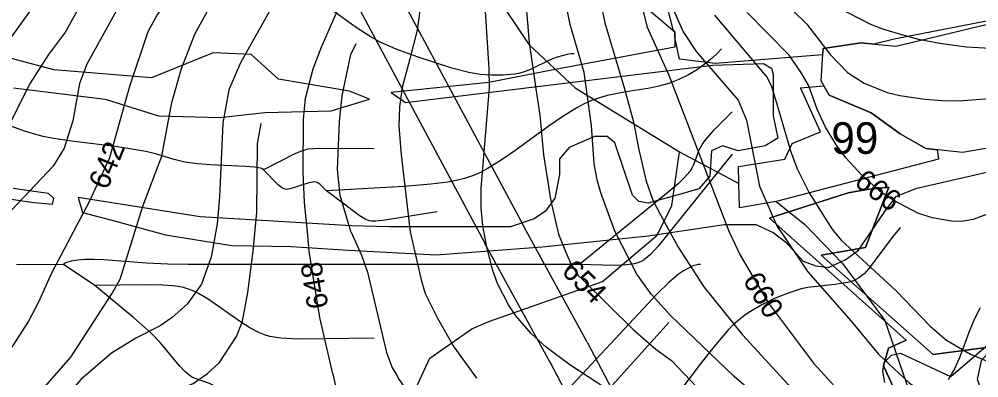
# Model space of a CAD drawing. Extents: x -709584 to -702006, y -1161789 to -1157496.
# Drawn here: x -706918 to -706462.3, y -1160645.8 to -1160475.5 of the extents above; entities that cross this region are included whole.
import ezdxf

# ---------------------------------------------------------------- set-up
doc = ezdxf.new("R2010")
doc.units = 0
for name, color, linetype in [('102_obvod PÚ', 7, 'Continuous'), ('120_vrstevnice hlavní', 7, 'Continuous'), ('121_vrstevnice hlavní_popis', 7, 'Continuous'), ('122_vrstevnice základní', 7, 'Continuous'), ('124_vrstevnice doplňková', 7, 'Continuous'), ('408_BPEJ_linie', 7, 'Continuous'), ('409_BPEJ_popis', 7, 'Continuous'), ('411_akumulovaný odtok', 7, 'Continuous'), ('419_LPIS PB', 7, 'Continuous'), ('735_OP sítí TI', 7, 'Continuous')]:
    doc.layers.add(name, color=color, linetype=linetype)

msp = doc.modelspace()

# ---------------------------------------------------------------- linework, layer by layer
at = {"layer": '102_obvod PÚ'}
for points in [[(-706585.3, -1160704.67), (-706532.43, -1160702.83), (-706506.18, -1160695.47), (-706496.69, -1160680.82), (-706499.95, -1160656.47), (-706507.52, -1160640.12), (-706505.26, -1160631.63), (-706496.76, -1160627.81), (-706561.66, -1160569.9), (-706557.83, -1160568.62), (-706524.29, -1160557.94), (-706515.44, -1160556.31), (-706505.04, -1160555.18), (-706516.16, -1160583.86), (-706537.25, -1160587.47), (-706483.95, -1160634.67), (-706437.33, -1160628.53)], [(-706437.33, -1160628.53), (-706483.95, -1160634.67), (-706537.25, -1160587.47), (-706516.16, -1160583.86), (-706505.04, -1160555.18), (-706515.44, -1160556.31), (-706524.29, -1160557.94), (-706557.83, -1160568.62), (-706561.66, -1160569.9), (-706496.76, -1160627.81), (-706505.26, -1160631.63), (-706507.52, -1160640.12), (-706499.95, -1160656.47), (-706496.69, -1160680.82), (-706506.18, -1160695.47), (-706532.43, -1160702.83), (-706585.3, -1160704.67)]]:
    msp.add_lwpolyline(points, dxfattribs=at)
at = {"layer": '120_vrstevnice hlavní'}
for points in [[(-706630.31, -1160382.81), (-706631.76, -1160387.26), (-706633.79, -1160405.11), (-706633.93, -1160410.81), (-706632.93, -1160422.21), (-706626.95, -1160450.71), (-706619.82, -1160479.21), (-706609.56, -1160502.01), (-706581.06, -1160576.11), (-706575.65, -1160587.5), (-706562.11, -1160610.3), (-706540.74, -1160638.8), (-706530.91, -1160649.77), (-706511.38, -1160668.87), (-706505.26, -1160673.86), (-706494.43, -1160681.27), (-706483.6, -1160687.11), (-706478.18, -1160689.25), (-706461.94, -1160694.09)], [(-706555.88, -1160395.06), (-706561.83, -1160405.68), (-706563.82, -1160411.67), (-706564.53, -1160417.65), (-706564.11, -1160423.64), (-706562.11, -1160429.62), (-706558.98, -1160435.61), (-706551.42, -1160447.57), (-706540.17, -1160460.97), (-706532.33, -1160467.52), (-706525.21, -1160471.94), (-706513.81, -1160477.78), (-706508.11, -1160480.06), (-706499.02, -1160482.8), (-706491.01, -1160484.91), (-706480.79, -1160486.93), (-706468.21, -1160488.61), (-706451.11, -1160489.61)], [(-706863.47, -1160456.24), (-706885.92, -1160496.8), (-706889.39, -1160506.06), (-706892.57, -1160523.7), (-706896.62, -1160536.72), (-706901.83, -1160545.25), (-706924.11, -1160568.83), (-706929.6, -1160578.38), (-706938.28, -1160600.07), (-706952.6, -1160621.77), (-706954.92, -1160626.11), (-706961.71, -1160634.07), (-706970.97, -1160647.66), (-706973.72, -1160653.74), (-706963.38, -1160659.12)], [(-706726.99, -1160465.29), (-706728.97, -1160480.63), (-706732.53, -1160494.31), (-706736.1, -1160507.99), (-706737.38, -1160517.11), (-706737.66, -1160526.23), (-706736.67, -1160539.91), (-706732.25, -1160576.39), (-706727.12, -1160599.19), (-706725.16, -1160605.69), (-706719.42, -1160617.43), (-706711.59, -1160631.11), (-706700.76, -1160645.93)]]:
    msp.add_lwpolyline(points, dxfattribs=at)
at = {"layer": '122_vrstevnice základní'}
for points in [[(-706614.66, -1160373.88), (-706618.97, -1160384.31), (-706620.68, -1160390.58), (-706621.96, -1160399.98), (-706622.39, -1160409.39), (-706621.1, -1160425.06), (-706617.11, -1160443.87), (-706610.99, -1160462.68), (-706602.72, -1160481.49), (-706596.59, -1160490.89), (-706576.65, -1160513.98), (-706572.66, -1160523.38), (-706566.39, -1160554.73), (-706558.26, -1160573.54), (-706543.44, -1160595.48), (-706522.93, -1160618.85), (-706509.96, -1160634.53), (-706495.42, -1160648.21), (-706486.16, -1160654.33), (-706474.76, -1160660.46), (-706457.66, -1160667.3)], [(-706644.01, -1160391.88), (-706645.76, -1160396.42), (-706646.9, -1160401.98), (-706648.75, -1160417.65), (-706648.18, -1160430.19), (-706645.76, -1160449), (-706639.91, -1160477.21), (-706630.51, -1160508.56), (-706626.23, -1160524.24), (-706623.95, -1160536.78), (-706620.25, -1160552.45), (-706617.09, -1160561.42), (-706613.69, -1160568.12), (-706605, -1160583.8), (-706592.89, -1160602.61), (-706574.51, -1160625.41), (-706552.99, -1160648.78), (-706510.1, -1160683.97), (-706495.85, -1160693.52), (-706481.6, -1160700.5), (-706464.5, -1160706.49), (-706453.1, -1160708.34)], [(-706453.39, -1160727.72), (-706467.35, -1160725.3), (-706479.32, -1160721.31), (-706493.29, -1160714.61), (-706508.11, -1160705.06), (-706528.2, -1160688.68), (-706578.5, -1160645.07), (-706608.71, -1160616.15), (-706617.68, -1160606.17), (-706624.67, -1160596.62), (-706635.21, -1160576.11), (-706641.77, -1160557.87), (-706643.6, -1160551.76), (-706644.9, -1160544.19), (-706646.18, -1160525.95), (-706649.75, -1160500.87), (-706656.3, -1160478.07), (-706659.01, -1160464.39), (-706662.14, -1160441.59), (-706663.28, -1160427.91), (-706663.28, -1160421.07), (-706662.43, -1160411.95), (-706661.15, -1160405.54)], [(-706674.72, -1160417.84), (-706676.39, -1160430.19), (-706677.39, -1160445.86), (-706677.39, -1160467.81), (-706675.82, -1160486.62), (-706672.69, -1160508.56), (-706670.83, -1160521.1), (-706668.98, -1160539.91), (-706665.56, -1160561.86), (-706661.86, -1160577.53), (-706658.15, -1160586.93), (-706655.74, -1160592.27), (-706652.51, -1160597.16), (-706650.17, -1160599.33), (-706626.38, -1160622.84), (-706615.69, -1160632.11), (-706608.28, -1160637.52), (-706586.87, -1160660.09)], [(-706605.29, -1160673.14), (-706656.58, -1160639.66), (-706667.7, -1160631.25), (-706674.82, -1160624.7), (-706682.23, -1160616.29), (-706685.65, -1160611.16), (-706690.78, -1160600.9), (-706693.11, -1160594.78), (-706695.91, -1160583.8), (-706697.77, -1160573.54), (-706698.67, -1160565.05), (-706698.62, -1160555.87), (-706694.63, -1160507.99), (-706694.77, -1160498.87), (-706696.77, -1160469.23), (-706696.62, -1160460.11), (-706695.48, -1160448.72), (-706694.2, -1160441.88), (-706691.07, -1160431.47), (-706691.13, -1160418.59)], [(-706899.76, -1160452.06), (-706910.51, -1160468.3), (-706922.66, -1160485.23), (-706932.06, -1160494.05), (-706940.31, -1160506.49), (-706943.78, -1160514.16), (-706951.44, -1160526.59), (-706957.81, -1160534.41), (-706967.64, -1160548.29), (-706979.79, -1160569.12), (-706984.57, -1160578.38), (-706993.1, -1160601.52), (-706997.88, -1160631.61), (-706997.59, -1160647.81)], [(-706987.12, -1160663.77), (-706988.75, -1160655.23), (-706987.89, -1160644.05), (-706986.45, -1160637.39), (-706983.27, -1160630.45), (-706972.71, -1160611.94), (-706970.25, -1160604.99), (-706965.76, -1160588.79), (-706961.86, -1160579.53), (-706955.64, -1160570.28), (-706934.52, -1160545.4), (-706924.11, -1160528.62), (-706912.97, -1160506.34), (-706903.86, -1160492.17), (-706896.33, -1160482.04), (-706889.54, -1160469.9), (-706879.41, -1160454.42)], [(-706842.95, -1160459.18), (-706852.51, -1160473.37), (-706856.85, -1160481.47), (-706865.67, -1160507.5), (-706875.07, -1160541.35), (-706884.76, -1160562.18), (-706902.55, -1160595.74), (-706908.92, -1160610.2), (-706913.55, -1160618.88), (-706920.92, -1160630.45), (-706930.18, -1160642.02), (-706942.62, -1160661.84), (-706936.38, -1160670.55)], [(-706913.13, -1160686.07), (-706914.72, -1160679.29), (-706916.58, -1160670.17), (-706915, -1160662.76), (-706910.26, -1160655.05), (-706893.44, -1160635.95), (-706873.91, -1160605.86), (-706870.01, -1160598.92), (-706859.31, -1160564.2), (-706850.19, -1160540.48), (-706845.56, -1160515.02), (-706840.94, -1160498.82), (-706834.57, -1160482.62), (-706822.28, -1160459.91)], [(-706793.48, -1160461.4), (-706812.88, -1160496.22), (-706818.37, -1160508.95), (-706821.26, -1160524.86), (-706822.85, -1160559.86), (-706824.01, -1160572.59), (-706826.76, -1160588.5), (-706831.39, -1160601.23), (-706838.19, -1160610.78), (-706845.28, -1160617.14), (-706851.06, -1160621.05), (-706862.63, -1160626.98), (-706874.2, -1160634.07), (-706888.67, -1160646.51), (-706894.6, -1160653.3), (-706898.94, -1160660.25), (-706901.54, -1160667.19), (-706903.86, -1160682.09)], [(-706768.98, -1160643.9), (-706775.23, -1160617.06), (-706780.29, -1160585.76), (-706780.87, -1160578.09), (-706782.5, -1160562.47), (-706783.06, -1160548.1), (-706782.97, -1160523.12), (-706782.07, -1160513), (-706778.45, -1160499.11), (-706774.65, -1160489.12), (-706771.22, -1160481.47), (-706763.7, -1160463.96), (-706758.89, -1160460.02), (-706745.97, -1160459.43)], [(-706557.12, -1160464.82), (-706544.01, -1160477.78), (-706532.9, -1160492.32), (-706524.64, -1160500.87), (-706516.8, -1160505.86), (-706505.83, -1160510.27), (-706499.84, -1160511.7), (-706487.87, -1160513.41), (-706479.49, -1160514.14), (-706471.91, -1160514.26), (-706457.25, -1160513.14)], [(-706457.09, -1160567.55), (-706465.07, -1160570.55), (-706470.77, -1160571.54), (-706475.33, -1160571.4), (-706484.45, -1160569.83), (-706491.29, -1160567.55), (-706502.69, -1160561.57), (-706508.39, -1160557.87), (-706517.8, -1160549.46), (-706525.49, -1160541.34), (-706529.91, -1160535.35), (-706535.04, -1160526.8), (-706539.03, -1160518.25), (-706543.16, -1160506.85), (-706546.44, -1160501.15), (-706552.42, -1160492.6), (-706572.23, -1160472.37)], [(-706587.76, -1160473.51), (-706562.82, -1160503.15), (-706560.81, -1160507.37), (-706558.41, -1160515.12), (-706551.71, -1160537.92), (-706548.57, -1160546.47), (-706542.87, -1160557.87), (-706532.05, -1160574.97), (-706527.63, -1160580.38), (-706501.55, -1160604.46), (-706485.45, -1160621.28), (-706477.61, -1160627.83), (-706466.21, -1160634.53), (-706450.25, -1160641.22)], [(-706768.98, -1160643.9), (-706766.73, -1160654.76), (-706765.45, -1160661.6), (-706765.45, -1160666.73), (-706766.73, -1160670.72), (-706768.38, -1160673.53), (-706770.72, -1160675.99), (-706773.22, -1160677.94)]]:
    msp.add_lwpolyline(points, dxfattribs=at)
msp.add_open_spline([(-706768.98, -1160643.9), (-706768.98, -1160643.9)], degree=1, dxfattribs=at)
at = {"layer": '124_vrstevnice doplňková'}
for points in [[(-706760.55, -1160576.32), (-706765.49, -1160559.19), (-706766.84, -1160546.83), (-706765.83, -1160524.08), (-706764.57, -1160511.84), (-706760.49, -1160492.3), (-706757.91, -1160487.02)], [(-706892.09, -1160687.19), (-706894.37, -1160682.9), (-706895.18, -1160679.63), (-706894.89, -1160672.54), (-706891.85, -1160665.31), (-706888.95, -1160661.53), (-706883.46, -1160658.08), (-706879.12, -1160656.49), (-706873.92, -1160655.47), (-706858.58, -1160655.04), (-706850.77, -1160654.17), (-706846.29, -1160652.87), (-706835.44, -1160648.53), (-706828.5, -1160643.76), (-706822.85, -1160638.41), (-706814.76, -1160626.11), (-706812.01, -1160618.88), (-706809.4, -1160605.28), (-706806.8, -1160585.61), (-706805.06, -1160567.1), (-706804.77, -1160534.7), (-706803.04, -1160525)], [(-706760.55, -1160576.33), (-706755.47, -1160587.45), (-706752.53, -1160595.61), (-706743.51, -1160633.81), (-706740.81, -1160641.03), (-706738.68, -1160644.45), (-706737.98, -1160645.94), (-706734.25, -1160651.4), (-706729.97, -1160655.19), (-706722.99, -1160659.61), (-706697.77, -1160670.44), (-706668.84, -1160681.55), (-706654.88, -1160688.82), (-706648.89, -1160693.38), (-706640.91, -1160700.65), (-706635.21, -1160707.34), (-706629.94, -1160716.18)]]:
    msp.add_lwpolyline(points, dxfattribs=at)
msp.add_open_spline([(-706760.55, -1160576.33), (-706760.55, -1160576.32)], degree=1, dxfattribs=at)
at = {"layer": '408_BPEJ_linie'}
msp.add_line((-706604.5, -1160538.5), (-706576.3, -1160553.5), dxfattribs=at)
for points in [[(-706640, -1160329), (-706656, -1160345), (-706682, -1160379), (-706697.5, -1160412.5), (-706698.5, -1160435), (-706692, -1160463.5), (-706676, -1160487.5), (-706654, -1160508), (-706604.5, -1160538.5)], [(-706433.5, -1160471.5), (-706502.5, -1160485), (-706512.14, -1160487.29), (-706518.2, -1160486.7), (-706536.3, -1160489.4), (-706536.48, -1160492.36), (-706587.5, -1160496.5), (-706604.5, -1160494.5), (-706606.6, -1160484), (-706606.6, -1160481.5), (-706607.27, -1160480.93), (-706614.5, -1160452.5)], [(-706576.3, -1160553.5), (-706576.5, -1160545.5), (-706554.5, -1160542), (-706551, -1160534.5), (-706537.5, -1160529), (-706547, -1160508), (-706535.84, -1160507.16), (-706533.39, -1160511.57), (-706513.46, -1160520.01), (-706499.66, -1160529.98), (-706487.4, -1160536.89), (-706482.15, -1160537.46), (-706481.5, -1160542), (-706558.5, -1160562)], [(-706717.57, -1160693.93), (-706731.5, -1160693.5), (-706733.5, -1160677), (-706730, -1160651.5), (-706723, -1160636.5), (-706703, -1160622.5), (-706695, -1160619), (-706641, -1160600), (-706615, -1160578), (-706608, -1160564), (-706604.5, -1160538.5)], [(-706558.5, -1160562), (-706576, -1160565), (-706576.3, -1160553.5)], [(-706558.5, -1160562), (-706545, -1160573), (-706527, -1160591.5), (-706507, -1160618.5), (-706493, -1160659), (-706491, -1160677.5)], [(-706491, -1160677.5), (-706462, -1160682), (-706443, -1160680), (-706453, -1160674), (-706463, -1160646.5), (-706461, -1160637.5), (-706453, -1160628.5), (-706433.5, -1160624.5), (-706439.69, -1160613.29), (-706435.29, -1160608.89), (-706413.5, -1160605), (-706397.54, -1160606.16), (-706392.81, -1160609.12), (-706391.81, -1160615.17), (-706399.5, -1160626), (-706399.45, -1160626.33), (-706402.57, -1160629.46), (-706404.07, -1160642.26), (-706402.93, -1160648.9)]]:
    msp.add_lwpolyline(points, dxfattribs=at)
at = {"layer": '411_akumulovaný odtok'}
msp.add_line((-706881.99, -1160602), (-706896.99, -1160592), dxfattribs=at)
for points in [[(-706654.49, -1160492), (-706654.95, -1160491.88), (-706656.11, -1160491.95), (-706657.84, -1160492.21), (-706662.49, -1160493.47), (-706665.51, -1160494.68), (-706674.81, -1160499.19), (-706677.68, -1160500.37), (-706680.26, -1160501.12), (-706682.84, -1160501.59), (-706688.18, -1160502.06), (-706693.63, -1160502.08), (-706699.09, -1160501.71), (-706704.52, -1160500.81), (-706712.57, -1160498.66), (-706728.51, -1160493.44), (-706739.01, -1160489.67), (-706746.64, -1160486.36), (-706751.28, -1160483.76), (-706758, -1160479.36), (-706781.99, -1160462)], [(-706584.49, -1160489.5), (-706586.51, -1160491.72), (-706588.9, -1160493.95), (-706592.05, -1160496.58), (-706595.83, -1160499.34), (-706600.12, -1160501.96), (-706604.77, -1160504.19), (-706609.57, -1160505.97), (-706614.27, -1160507.3), (-706618.6, -1160508.2), (-706630.65, -1160510.11), (-706638.56, -1160511.71), (-706642.42, -1160512.76), (-706646.18, -1160514.08), (-706649.71, -1160515.67), (-706653.15, -1160517.5), (-706659.83, -1160521.66), (-706666.38, -1160526.19), (-706682.56, -1160537.93), (-706689.1, -1160542.44), (-706695.79, -1160546.57), (-706699.22, -1160548.37), (-706702.76, -1160549.9), (-706706.53, -1160551.14), (-706710.41, -1160552.08), (-706714.37, -1160552.81), (-706722.44, -1160553.85), (-706735.18, -1160554.88), (-706771.99, -1160557)], [(-706579.49, -1160519.5), (-706588.63, -1160528.71), (-706592.04, -1160532.61), (-706593.38, -1160534.39), (-706595.31, -1160537.72), (-706597.8, -1160544.62), (-706598.58, -1160546.25), (-706599.61, -1160547.86), (-706602.15, -1160550.84), (-706605.08, -1160553.63), (-706609.8, -1160557.66), (-706651.99, -1160592)], [(-706801.99, -1160547), (-706802.29, -1160546.59), (-706803.39, -1160546.18), (-706806.22, -1160545.71), (-706810.29, -1160545.41), (-706827.16, -1160544.71), (-706833.35, -1160544.18), (-706839.32, -1160543.29), (-706844.45, -1160542.09), (-706853.22, -1160539.48), (-706857.82, -1160538.35), (-706862.55, -1160537.44), (-706872.24, -1160536), (-706891.94, -1160533.6), (-706901.71, -1160532.09), (-706906.51, -1160531.12), (-706911.24, -1160529.92), (-706915.4, -1160528.61), (-706927.69, -1160524.25)], [(-706749.49, -1160537), (-706775.5, -1160536.93), (-706780.84, -1160537.27), (-706783.86, -1160538.07), (-706786.77, -1160539.31), (-706801.99, -1160547)], [(-706579.49, -1160539.5), (-706614.62, -1160583.18), (-706618.41, -1160587.36), (-706621.16, -1160589.7), (-706622.66, -1160590.6), (-706624.23, -1160591.24), (-706625.89, -1160591.69), (-706629.4, -1160592.19), (-706635.24, -1160592.38), (-706651.99, -1160592)], [(-706771.99, -1160557), (-706775.1, -1160553.9), (-706776.49, -1160552.97), (-706777.77, -1160552.67), (-706780.4, -1160553.16), (-706789.26, -1160556.09), (-706791.21, -1160556.35), (-706792.39, -1160556.1), (-706793.48, -1160555.47), (-706795.02, -1160554.16), (-706801.99, -1160547)], [(-706719.49, -1160567), (-706745.29, -1160571.1), (-706748.61, -1160571.42), (-706750.75, -1160571.36), (-706751.78, -1160571.18), (-706753.75, -1160570.43), (-706756.57, -1160568.73), (-706771.99, -1160557)], [(-706499.49, -1160574.5), (-706500.03, -1160574.93), (-706503.04, -1160578.55), (-706514.46, -1160593.83), (-706516.83, -1160596.4), (-706519.25, -1160598.36), (-706521.84, -1160599.64), (-706524.61, -1160600.45), (-706530.65, -1160601.42), (-706543.44, -1160602.93), (-706546.62, -1160603.57), (-706552.89, -1160605.49), (-706559.01, -1160608.01), (-706564.96, -1160610.93), (-706570.68, -1160614.23), (-706573.41, -1160616.05), (-706576.02, -1160618.04), (-706578.63, -1160620.35), (-706581.1, -1160622.83), (-706588.01, -1160630.86), (-706594.59, -1160639.3), (-706626.99, -1160682)], [(-706651.99, -1160592), (-706837.67, -1160591.98), (-706847.36, -1160591.79), (-706857.5, -1160591.33), (-706877.83, -1160589.74), (-706882.4, -1160589.58), (-706886.61, -1160589.65), (-706890.31, -1160589.92), (-706893.32, -1160590.37), (-706895.51, -1160590.94), (-706896.66, -1160591.5), (-706896.99, -1160592)], [(-706896.99, -1160592), (-706911.36, -1160592.14), (-706919.27, -1160591.88)], [(-706594.49, -1160592), (-706595.57, -1160591.96), (-706596.71, -1160592.2), (-706598.12, -1160592.66), (-706600.2, -1160593.63), (-706602.47, -1160594.97), (-706604.84, -1160596.62), (-706609.48, -1160600.43), (-706615.02, -1160605.94), (-706663.9, -1160658.3), (-706668.07, -1160662.28), (-706672.83, -1160666.28), (-706677.3, -1160669.43), (-706681.99, -1160672)], [(-706749.49, -1160627), (-706785.51, -1160627.33), (-706793.66, -1160626.9), (-706798.93, -1160626.08), (-706801.46, -1160625.37), (-706803.85, -1160624.43), (-706808.45, -1160622), (-706812.91, -1160619.15), (-706828.29, -1160608.43), (-706832.81, -1160605.74), (-706835.12, -1160604.58), (-706837.51, -1160603.63), (-706839.93, -1160602.94), (-706842.42, -1160602.45), (-706844.96, -1160602.11), (-706850.14, -1160601.75), (-706858.6, -1160601.64), (-706881.99, -1160602)], [(-706799.49, -1160669.5), (-706815.65, -1160656.24), (-706822.32, -1160651.38), (-706825.77, -1160649.35), (-706827.55, -1160648.51), (-706834.47, -1160646.02), (-706836.08, -1160645.22), (-706837.65, -1160644.18), (-706839.13, -1160642.95), (-706841.88, -1160640.13), (-706851.03, -1160629.02), (-706855.46, -1160624.42), (-706863.6, -1160617.25), (-706881.99, -1160602)], [(-706461.65, -1160612.55), (-706464.33, -1160617.72), (-706466.65, -1160622.99), (-706471.41, -1160636.2), (-706473.91, -1160641.44), (-706476.88, -1160646.56)], [(-706609.49, -1160619.5), (-706647.93, -1160662.24), (-706651.85, -1160666.34), (-706654.59, -1160668.79), (-706656.04, -1160669.83), (-706657.57, -1160670.7), (-706659.09, -1160671.29), (-706662.35, -1160671.99), (-706668.49, -1160672.32), (-706681.99, -1160672)]]:
    msp.add_lwpolyline(points, dxfattribs=at)
at = {"layer": '419_LPIS PB'}
for points in [[(-706357.09, -1160519.25), (-706470, -1160538.8), (-706487.4, -1160536.89), (-706499.66, -1160529.98), (-706513.46, -1160520.01), (-706533.39, -1160511.57), (-706537.22, -1160504.67), (-706536.3, -1160489.4), (-706518.2, -1160486.7), (-706501.7, -1160488.3), (-706397.98, -1160463.3)], [(-706624.1, -1160466.7), (-706606.6, -1160481.5), (-706606.6, -1160488.8), (-706663.4, -1160499.3), (-706694.9, -1160505.6), (-706741.3, -1160510.3), (-706734.6, -1160515), (-706588.54, -1160497.27), (-706564.51, -1160496.51), (-706560.76, -1160498.77), (-706560.01, -1160501.79), (-706560.01, -1160521.37), (-706557.75, -1160531.91), (-706563.76, -1160535.68), (-706576.52, -1160537.94), (-706584.03, -1160535.68), (-706589.29, -1160537.94), (-706590.04, -1160549.99), (-706595.29, -1160556.02), (-706602.8, -1160558.27), (-706619.32, -1160562.79), (-706623.82, -1160562.04), (-706626.82, -1160559.03), (-706635.08, -1160534.17), (-706638.84, -1160531.16), (-706644.84, -1160531.16), (-706656.86, -1160536.43), (-706661.36, -1160541.71), (-706661.36, -1160549.24), (-706663.61, -1160560.53), (-706668.12, -1160566.56), (-706673.37, -1160570.33), (-706684.63, -1160574.09), (-706742.44, -1160574.09), (-706760.21, -1160573.56), (-706832.1, -1160569.4), (-706889.9, -1160560.1), (-706887.9, -1160567.3), (-706872.2, -1160571.4), (-706848.46, -1160577.93), (-706816.93, -1160582.95), (-706788.9, -1160583.45), (-706761.66, -1160585.22), (-706719.92, -1160587.35), (-706669.62, -1160583.59), (-706619.32, -1160578.32), (-706583.28, -1160573.04), (-706568.27, -1160573.04), (-706560.01, -1160576.81), (-706554, -1160581.33), (-706545.74, -1160590.36), (-706539.73, -1160592.62), (-706533.73, -1160593.38), (-706525.47, -1160589.61), (-706519.46, -1160585.09), (-706506.7, -1160566.26), (-706501.45, -1160559.48), (-706491.69, -1160555.72), (-706403.1, -1160535.38)], [(-706920.6, -1160508), (-706877.2, -1160513.5), (-706851.9, -1160521.4), (-706822.7, -1160522.2), (-706801.4, -1160519.8), (-706769.9, -1160519), (-706751.7, -1160513.5), (-706761.2, -1160509.6), (-706794.8, -1160503.9), (-706807.8, -1160492.2), (-706825.9, -1160491.4), (-706855.1, -1160503.3), (-706901.6, -1160499.6), (-706934.8, -1160490.6)], [(-706921.8, -1160561), (-706910.8, -1160562.5), (-706902.2, -1160563.3), (-706901.6, -1160560.6), (-706904.1, -1160558.2), (-706912.2, -1160557.2), (-706920.8, -1160555.9)], [(-706448.8, -1160622.4), (-706475.6, -1160645.3), (-706499.4, -1160634.2), (-706504, -1160635.2), (-706507.4, -1160638.6), (-706508, -1160642.6), (-706507.1, -1160648)]]:
    msp.add_lwpolyline(points, dxfattribs=at)
at = {"layer": '735_OP sítí TI'}
for points in [[(-706648.27, -1160628.88), (-706678.38, -1160573.89), (-706678.41, -1160573.81), (-706733.43, -1160471.24), (-706778.3, -1160386.87), (-706818.57, -1160311.29), (-706870.8, -1160215.44)], [(-706665.81, -1160638.48), (-706696.8, -1160581.91), (-706696.85, -1160581.74), (-706751.07, -1160480.66), (-706795.96, -1160396.27), (-706836.17, -1160320.77), (-706885.08, -1160231.02)], [(-706119.51, -1160940.41), (-706159.66, -1160897.73), (-706234, -1160818.62), (-706351.01, -1160795.71), (-706483.17, -1160770.02), (-706584.19, -1160750.4), (-706618.11, -1160686.3), (-706648.19, -1160629.03)], [(-706134.08, -1160954.11), (-706174.22, -1160911.43), (-706244.16, -1160837.01), (-706354.84, -1160815.34), (-706486.99, -1160789.66), (-706597.39, -1160768.21), (-706635.81, -1160695.62), (-706665.89, -1160638.33)]]:
    msp.add_lwpolyline(points, dxfattribs=at)

# ---------------------------------------------------------------- texts
at = {"layer": '121_vrstevnice hlavní_popis'}
for s, rotation, p in [('642', 67.2668, (-706876.16, -1160556.96)), ('666', 323.4221, (-706522.01, -1160553.99)), ('648', 99.0936, (-706771.07, -1160612.18)), ('654', 315.1876, (-706660.93, -1160595.68)), ('660', 301.6809, (-706574.71, -1160599.48))]:
    msp.add_text(s, height=10, rotation=rotation, dxfattribs=at).set_placement(p)
at = {"layer": '409_BPEJ_popis'}
msp.add_text('99', height=15, dxfattribs=at).set_placement((-706532.36, -1160539.42))

doc.saveas('drawing.dxf')
